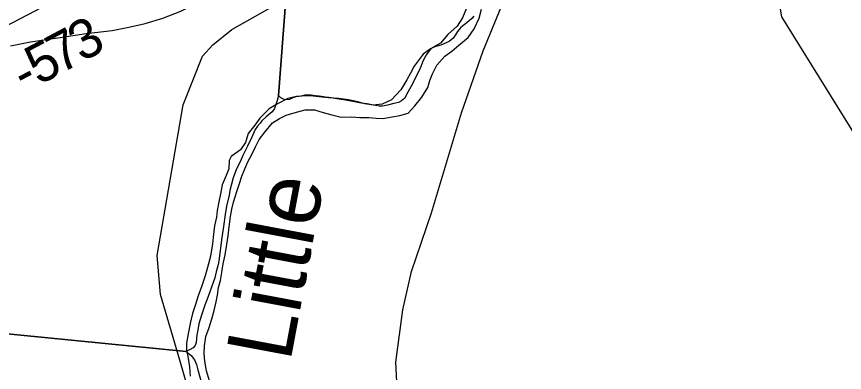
# Model space of a CAD drawing. Extents: x 0 to 1064, y 0 to 440.
# Drawn here: x 329.38 to 348.58, y 315.41 to 323.66 of the extents above; entities that cross this region are included whole.
import ezdxf

# ---------------------------------------------------------------- set-up
doc = ezdxf.new("R2010")
doc.units = 0
for name, color, linetype in [('GM_X_County_Road', 7, 'Continuous'), ('GM_X_Major_River', 7, 'Continuous'), ('GM_X_Major_River_Text', 7, 'Continuous'), ('GM_X_Section', 7, 'Continuous'), ('GM_X_Township_Road', 7, 'Continuous'), ('GM_X_Township_Road_Text', 7, 'Continuous'), ('GM_X_US_Route', 7, 'Continuous')]:
    doc.layers.add(name, color=color, linetype=linetype)

msp = doc.modelspace()

# ---------------------------------------------------------------- linework, layer by layer
at = {"layer": 'GM_X_County_Road'}
msp.add_lwpolyline([(333.817, 307.086), (334.022, 307.337), (334.241, 307.655), (334.38, 308.569), (334.472, 309.551), (334.623, 310.414), (334.15, 312.162), (333.625, 314.117), (333.166, 315.689), (332.713, 317.217), (332.638, 318.119), (333.242, 321.611), (333.694, 322.74), (333.93, 323.003), (334.368, 323.36), (335.332, 323.902), (335.723, 324.297), (337.425, 326.309), (337.705, 326.997), (337.938, 328.182), (337.986, 328.428), (337.866, 328.702)], dxfattribs=at)
at = {"layer": 'GM_X_Major_River'}
for points in [[(333.844, 316.448), (333.909, 316.653), (333.961, 316.846), (334.008, 317.04), (334.041, 317.197), (334.063, 317.373), (334.109, 317.542), (334.143, 317.724), (334.172, 317.924), (334.213, 318.135), (334.254, 318.371), (334.283, 318.577), (334.311, 318.783), (334.341, 319.02), (334.368, 319.195), (334.408, 319.359), (334.486, 319.6), (334.544, 319.763), (334.603, 319.956), (334.673, 320.125), (334.744, 320.293), (334.832, 320.462), (334.921, 320.642), (335.009, 320.81), (335.14, 320.978), (335.315, 321.193), (335.475, 321.293), (335.634, 321.369), (335.873, 321.443), (336.074, 321.493), (336.287, 321.495), (336.492, 321.436), (336.691, 321.377), (336.909, 321.33), (337.158, 321.337), (337.34, 321.321), (337.546, 321.317), (337.716, 321.301), (337.873, 321.298), (338.093, 321.336), (338.269, 321.363), (338.459, 321.419), (338.62, 321.586), (338.776, 321.79), (338.915, 322.018), (338.966, 322.174), (339.024, 322.331), (339.126, 322.53), (339.312, 322.738), (339.472, 322.857), (339.639, 322.993), (339.855, 323.171), (339.993, 323.374), (340.108, 323.621), (340.161, 323.833)], [(339.815, 323.852), (339.725, 323.629), (339.6, 323.437), (339.383, 323.241), (339.209, 323.044), (338.982, 322.909), (338.809, 322.785), (338.603, 322.51), (338.515, 322.348), (338.432, 322.192), (338.294, 321.958), (338.077, 321.731), (337.862, 321.626), (337.649, 321.606), (337.455, 321.635), (337.298, 321.68), (337.081, 321.727), (336.857, 321.756), (336.614, 321.774), (336.457, 321.789), (336.257, 321.811), (336.075, 321.821), (335.868, 321.807), (335.667, 321.757), (335.433, 321.634), (335.237, 321.516), (335.02, 321.302), (334.907, 321.141), (334.751, 320.949)], [(334.751, 320.949), (334.692, 320.738), (334.573, 320.57), (334.358, 320.417), (334.313, 320.32), (334.303, 320.132), (334.239, 319.976), (334.149, 319.759), (334.109, 319.547), (334.068, 319.36), (334.028, 319.16), (334.012, 319.008), (333.972, 318.803), (333.936, 318.542), (333.921, 318.39), (333.878, 318.1), (333.832, 317.924), (333.753, 317.647), (333.675, 317.411), (333.592, 317.182), (333.52, 316.959), (333.462, 316.772), (333.402, 316.542), (333.355, 316.3), (333.32, 316.088), (333.323, 315.93), (333.35, 315.778), (333.387, 315.534), (333.407, 315.321)], [(333.854, 315.214), (333.786, 315.447), (333.748, 315.666), (333.728, 315.849), (333.738, 316.025), (333.772, 316.237), (333.844, 316.448)]]:
    msp.add_lwpolyline(points, dxfattribs=at)
at = {"layer": 'GM_X_Section'}
for points in [[(336.219, 331.889), (335.457, 321.832), (335.425, 321.711), (335.361, 321.525), (335.305, 321.447), (335.164, 321.334), (335.065, 321.245), (335.028, 321.191), (334.966, 321.12), (334.916, 321.042), (334.835, 320.861), (334.734, 320.651), (334.627, 320.435), (334.571, 320.308), (334.483, 320.128), (334.4, 319.918), (334.328, 319.622), (334.308, 319.519), (334.25, 319.266), (334.216, 319.066), (334.175, 318.788), (334.14, 318.535), (334.07, 317.996), (334.056, 317.906), (334.011, 317.737), (333.978, 317.598), (333.819, 317.171), (333.743, 316.966), (333.666, 316.731), (333.608, 316.532), (333.582, 316.387), (333.562, 316.279), (333.546, 316.103), (333.521, 316.031), (333.472, 315.977), (333.404, 315.936), (333.313, 315.895), (318.433, 317.364)], [(339.985, 323.668), (339.935, 323.615), (339.824, 323.514), (339.732, 323.443), (339.677, 323.395), (339.609, 323.311), (339.559, 323.234), (339.503, 323.162), (339.454, 323.114), (339.411, 323.079), (339.344, 323.049), (339.216, 322.997), (339.106, 322.963), (339.045, 322.939), (338.99, 322.91), (338.947, 322.868), (338.885, 322.779), (338.822, 322.671), (338.791, 322.605), (338.765, 322.52), (338.715, 322.406), (338.526, 322.027), (338.426, 321.853), (338.383, 321.769), (338.309, 321.704), (338.235, 321.669), (338.132, 321.64), (337.98, 321.607), (337.87, 321.584), (337.792, 321.58), (337.707, 321.599), (337.622, 321.613), (337.508, 321.633), (337.375, 321.654), (337.175, 321.687), (336.964, 321.727), (336.807, 321.754), (336.62, 321.782), (336.571, 321.783), (336.505, 321.796), (336.396, 321.81), (336.311, 321.823), (336.209, 321.837), (336.13, 321.839), (336.057, 321.834), (335.984, 321.817), (335.929, 321.806), (335.856, 321.795), (335.789, 321.772), (335.71, 321.737), (335.649, 321.726), (335.583, 321.733), (335.511, 321.777), (335.457, 321.832), (336.219, 331.889)], [(317.022, 300.99), (318.433, 317.364), (333.313, 315.895), (333.426, 315.796), (333.509, 315.698), (333.55, 315.588), (333.584, 315.466), (333.732, 314.943)]]:
    msp.add_lwpolyline(points, dxfattribs=at)
at = {"layer": 'GM_X_Township_Road'}
for points in [[(338.822, 308.642), (339.049, 309.567), (338.966, 311.065), (338.594, 312.738), (338.226, 314.569), (338.178, 315.647), (338.339, 316.86), (338.538, 317.744), (339, 319.11), (339.698, 321.427), (340.199, 322.865), (340.631, 323.916), (341.242, 325.091), (341.951, 326.3), (342.494, 327.093), (343.223, 328.053), (344.462, 329.284), (345.652, 330.539), (346.507, 331.43), (347.061, 331.951)], [(351.98, 315.837), (351.978, 315.842), (347.129, 323.652), (347.057, 324.067), (347.17, 324.235), (350.145, 326.322), (350.477, 326.529), (350.769, 326.889), (350.855, 327.228), (350.835, 327.496), (350.693, 327.723), (349.787, 328.761), (349.767, 328.975), (349.882, 329.301), (350.101, 329.978), (350.163, 330.086), (350.165, 330.089)], [(328.411, 322.707), (328.217, 322.967), (329.813, 323.796), (330.526, 324.178), (332.245, 325.424), (333.053, 326.054), (333.517, 326.453), (333.714, 326.626), (333.867, 326.976), (334.053, 327.508), (334.144, 327.889), (334.303, 328.263), (334.688, 328.712), (335.107, 328.979), (336.424, 329.52)]]:
    msp.add_lwpolyline(points, dxfattribs=at)
at = {"layer": 'GM_X_US_Route'}
msp.add_lwpolyline([(329.239, 322.982), (329.703, 323.072), (330.332, 323.169), (330.991, 323.266), (331.594, 323.34), (331.979, 323.414), (332.358, 323.495), (332.769, 323.623), (333.186, 323.781), (333.618, 324), (333.975, 324.184), (334.34, 324.423), (334.651, 324.663), (334.981, 324.952), (335.3, 325.283), (335.639, 325.674), (335.992, 326.132), (336.415, 326.703), (337.015, 327.507), (337.508, 328.192), (337.635, 328.374), (337.866, 328.702), (338.393, 329.412), (338.809, 329.983)], dxfattribs=at)

# ---------------------------------------------------------------- texts
at = {"layer": 'GM_X_Major_River_Text'}
msp.add_text('Little', height=1.5149, rotation=79.368, dxfattribs=at).set_placement((335.726, 315.629))
at = {"layer": 'GM_X_Township_Road_Text'}
for s, rotation, p in [('3', 28.9556, (330.897, 322.592)), ('7', 28.1092, (330.39, 322.321)), ('5', 27.8476, (329.891, 322.058)), ('-', 27.7686, (329.559, 321.883))]:
    msp.add_text(s, height=0.909, rotation=rotation, dxfattribs=at).set_placement(p)

doc.saveas('drawing.dxf')
